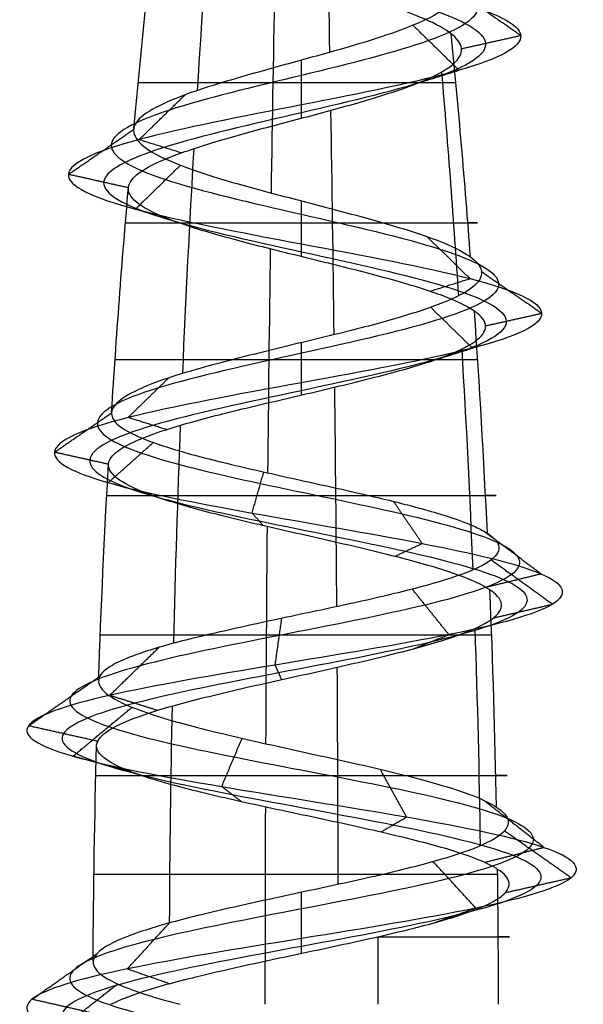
# Model space of a CAD drawing. Header units: millimetres. Extents: x -429 to 422, y -262 to 259.
# Tile 1054 of 1056: x 338 to 344, y 237 to 248. Entities that reach past the tile are written whole.
import ezdxf

# ---------------------------------------------------------------- set-up
doc = ezdxf.new("R2010")
doc.units = ezdxf.units.MM
doc.layers.add('Screw', color=7, linetype='Continuous', true_color=0xffffff)

msp = doc.modelspace()

# ---------------------------------------------------------------- linework, layer by layer
at = {"layer": 'Screw', "color": 7, "true_color": 0xffffff, "extrusion": (-0.984564, 2.56304e-13, -0.175023)}
for start, end in [(262.86319, 264.21696), (264.57026, 265.9361), (266.25486, 267.5883), (267.95542, 269.27354)]:
    msp.add_arc((-236.849, 1227.975, -546.376), 104.311, start, end, dxfattribs=at)
at = {"layer": 'Screw', "color": 7, "true_color": 0xffffff, "extrusion": (-0.772512, 2.56304e-13, 0.635)}
for start, end in [(263.10315, 264.44953), (264.80338, 266.17132), (266.48641, 267.81005), (268.19077, 269.50675)]:
    msp.add_arc((-236.849, 1248.733, 501.348), 104.311, start, end, dxfattribs=at)
at = {"layer": 'Screw', "color": 7, "true_color": 0xffffff, "extrusion": (0.018848, -7.79303e-15, -0.999822)}
msp.add_arc((236.849, 465.519, -1197.575), 104.311, 275.31878, 276.65673, dxfattribs=at)
at = {"layer": 'Screw', "color": 7, "true_color": 0xffffff, "extrusion": (0.984564, -2.56304e-13, 0.175023)}
for start, end in [(83.72372, 85.07324), (85.41427, 86.77492), (87.10163, 88.41883), (88.80357, 90)]:
    msp.add_arc((236.849, 1023.956, 546.376), 104.311, start, end, dxfattribs=at)
at = {"layer": 'Screw', "color": 7, "true_color": 0xffffff, "extrusion": (-0.326888, -7.24039e-14, 0.945063)}
msp.add_arc((-236.849, 613.779, 1026.631), 104.311, 94.53679, 95.89562, dxfattribs=at)
at = {"layer": 'Screw', "color": 7, "true_color": 0xffffff, "extrusion": (-0.506335, 2.56304e-13, -0.862337)}
for start, end in [(264.33726, 265.70006), (266.02345, 267.36559), (267.7204, 269.03965)]:
    msp.add_arc((-236.849, 417.798, -1211.034), 104.311, start, end, dxfattribs=at)
at = {"layer": 'Screw', "color": 7, "true_color": 0xffffff, "extrusion": (0, -1, 0)}
for centre, radius, start, end in [((340.873, 1204.214, -247.022), 1.804, 19.08, 181.08), ((340.873, 1204.214, -245.477), 1.943, 181.08, 19.08), ((340.873, 1204.214, -243.963), 2.058, 19.08, 181.08), ((340.873, 1204.214, -242.468), 2.15, 181.08, 19.08), ((340.873, 1204.214, -240.923), 2.221, 19.08, 181.08), ((340.873, 1204.214, -239.374), 2.27, 181.08, 19.08), ((340.873, 1204.214, -238.281), 2.291, 19.08, 181.08), ((340.873, 1204.214, -237.594), 2.298, 291.4094, 19.08)]:
    msp.add_arc(centre, radius, start, end, dxfattribs=at)
at = {"layer": 'Screw', "color": 7, "true_color": 0xffffff, "extrusion": (0.018848, -7.79368e-15, -0.999822)}
msp.add_arc((236.849, 465.519, -1197.575), 104.311, 273.59401, 274.96333, dxfattribs=at)
at = {"layer": 'Screw', "color": 7, "true_color": 0xffffff, "extrusion": (-0.326888, -7.23952e-14, 0.945063)}
msp.add_arc((-236.849, 613.779, 1026.631), 104.311, 92.85813, 94.20781, dxfattribs=at)
at = {"layer": 'Screw', "color": 7, "true_color": 0xffffff, "extrusion": (0.018848, -7.79292e-15, -0.999822)}
msp.add_arc((236.849, 465.519, -1197.575), 104.311, 271.96827, 273.2819, dxfattribs=at)
at = {"layer": 'Screw', "color": 7, "true_color": 0xffffff, "extrusion": (-0.326888, -7.23943e-14, 0.945063)}
msp.add_arc((-236.849, 613.779, 1026.631), 104.311, 91.19538, 92.51438, dxfattribs=at)
at = {"layer": 'Screw', "color": 7, "true_color": 0xffffff, "extrusion": (0.018848, -7.7933e-15, -0.999822)}
msp.add_arc((236.849, 465.519, -1197.575), 104.311, 270.26021, 271.57383, dxfattribs=at)
at = {"layer": 'Screw', "color": 7, "true_color": 0xffffff, "extrusion": (-0.326888, -7.23961e-14, 0.945063)}
msp.add_arc((-236.849, 613.779, 1026.631), 104.311, 90, 90.81872, dxfattribs=at)
at = {"layer": 'Screw', "color": 7, "true_color": 0xffffff, "extrusion": (-0.930504, 2.56304e-13, -0.366281)}
msp.add_arc((-236.849, 1097.68, -758.264), 104.311, 269.59028, 270, dxfattribs=at)
at = {"layer": 'Screw', "color": 7, "true_color": 0xffffff}
for points, knots in [([(339.373, 252.148, 1204.214), (339.357, 252.02, 1204.606), (339.472, 251.892, 1205.024), (340.017, 251.636, 1205.659), (340.43, 251.509, 1205.873), (341.315, 251.253, 1205.937), (341.783, 251.125, 1205.785), (342.489, 250.87, 1205.169), (342.723, 250.742, 1204.707), (342.787, 250.486, 1203.721), (342.615, 250.358, 1203.204), (341.928, 250.103, 1202.426), (341.416, 249.975, 1202.171), (340.33, 249.719, 1202.107), (339.762, 249.591, 1202.3), (338.914, 249.336, 1203.058), (338.629, 249.208, 1203.62), (338.584, 248.952, 1204.807), (338.826, 248.824, 1205.408), (339.661, 248.569, 1206.279), (340.259, 248.441, 1206.544), (341.486, 248.185, 1206.569), (342.107, 248.057, 1206.329), (343.006, 247.802, 1205.466), (343.279, 247.674, 1204.847), (343.305, 247.418, 1203.58), (343.057, 247.29, 1202.94), (342.165, 247.035, 1202.012), (341.526, 246.907, 1201.73), (340.219, 246.651, 1201.705), (339.559, 246.523, 1201.961), (338.602, 246.268, 1202.882), (338.309, 246.14, 1203.54), (338.29, 245.884, 1204.887), (338.564, 245.756, 1205.562), (339.515, 245.501, 1206.531), (340.189, 245.373, 1206.819), (341.556, 245.117, 1206.831), (342.241, 244.989, 1206.556), (343.224, 244.734, 1205.591), (343.516, 244.606, 1204.907), (343.529, 244.35, 1203.52), (343.249, 244.222, 1202.825), (342.27, 243.967, 1201.828), (341.576, 243.839, 1201.532), (340.169, 243.583, 1201.519), (339.464, 243.455, 1201.803), (338.453, 243.2, 1202.796), (338.156, 243.072, 1203.5), (338.138, 242.832, 1204.838), (338.347, 242.72, 1205.469), (339.132, 242.497, 1206.46), (339.702, 242.385, 1206.818), (340.953, 242.161, 1207.089), (341.629, 242.049, 1207.002), (342.782, 241.825, 1206.412), (343.254, 241.714, 1205.91), (343.777, 241.49, 1204.707), (343.824, 241.378, 1204.011), (343.46, 241.154, 1202.736), (343.051, 241.042, 1202.161), (341.948, 240.819, 1201.398), (341.259, 240.707, 1201.211), (339.906, 240.483, 1201.322), (339.248, 240.371, 1201.619), (338.262, 240.148, 1202.573), (337.938, 240.036, 1203.228), (337.78, 239.812, 1204.606), (337.965, 239.7, 1205.321), (338.737, 239.477, 1206.477), (339.327, 239.365, 1206.915), (340.657, 239.141, 1207.318), (341.391, 239.029, 1207.282), (342.675, 238.805, 1206.75), (343.22, 238.694, 1206.256), (343.875, 238.47, 1205.031), (343.983, 238.358, 1204.303), (343.712, 238.134, 1202.941), (343.334, 238.022, 1202.31), (342.26, 237.799, 1201.428), (341.567, 237.687, 1201.181), (340.178, 237.463, 1201.181), (339.486, 237.351, 1201.428), (338.411, 237.128, 1202.31), (338.033, 237.016, 1202.941), (337.762, 236.792, 1204.303), (337.87, 236.68, 1205.031), (338.525, 236.456, 1206.256), (339.07, 236.345, 1206.75), (340.354, 236.121, 1207.282), (341.088, 236.009, 1207.318), (342.418, 235.785, 1206.915), (343.009, 235.674, 1206.477), (343.781, 235.45, 1205.321), (343.959, 235.338, 1204.608), (343.823, 235.114, 1203.225), (343.509, 235.002, 1202.56), (342.526, 234.779, 1201.578), (341.861, 234.667, 1201.263), (340.478, 234.443, 1201.127), (339.765, 234.331, 1201.306), (338.61, 234.108, 1202.078), (338.172, 233.996, 1202.668), (337.768, 233.772, 1203.998), (337.804, 233.66, 1204.733), (338.336, 233.436, 1206.016), (338.83, 233.325, 1206.561), (340.056, 233.101, 1207.216), (340.783, 232.989, 1207.324), (342.146, 232.765, 1207.053), (342.776, 232.653, 1206.675), (343.658, 232.43, 1205.601), (343.906, 232.318, 1204.909), (343.906, 232.094, 1203.519), (343.658, 231.982, 1202.827), (342.776, 231.759, 1201.752), (342.146, 231.647, 1201.374), (340.783, 231.423, 1201.103), (340.056, 231.311, 1201.211), (338.83, 231.088, 1201.866), (338.336, 230.976, 1202.411), (337.804, 230.752, 1203.695), (337.768, 230.64, 1204.429), (338.172, 230.416, 1205.759), (338.61, 230.305, 1206.35), (339.765, 230.081, 1207.122), (340.478, 229.969, 1207.3), (341.861, 229.745, 1207.164), (342.526, 229.633, 1206.85), (343.509, 229.41, 1205.867), (343.823, 229.298, 1205.202), (343.959, 229.074, 1203.82), (343.781, 228.962, 1203.106), (343.009, 228.739, 1201.951), (342.418, 228.627, 1201.513), (341.088, 228.403, 1201.109), (340.354, 228.291, 1201.146), (339.07, 228.068, 1201.677), (338.525, 227.956, 1202.171), (337.87, 227.732, 1203.397), (337.762, 227.62, 1204.124), (338.033, 227.396, 1205.487), (338.411, 227.285, 1206.118), (339.486, 227.061, 1206.999), (340.178, 226.949, 1207.247), (341.567, 226.725, 1207.247), (342.26, 226.613, 1206.999), (343.334, 226.39, 1206.118), (343.712, 226.278, 1205.487), (343.983, 226.054, 1204.124), (343.875, 225.942, 1203.397), (343.22, 225.719, 1202.171), (342.675, 225.607, 1201.677), (341.391, 225.383, 1201.146), (340.657, 225.271, 1201.109), (339.327, 225.047, 1201.513), (338.737, 224.936, 1201.951), (337.965, 224.712, 1203.106), (337.786, 224.6, 1203.82), (337.922, 224.376, 1205.202), (338.237, 224.265, 1205.867), (339.219, 224.041, 1206.85), (339.884, 223.929, 1207.164), (341.267, 223.705, 1207.3), (341.98, 223.593, 1207.122), (343.135, 223.37, 1206.35), (343.573, 223.258, 1205.759), (343.977, 223.034, 1204.429), (343.941, 222.922, 1203.695), (343.409, 222.699, 1202.411), (342.915, 222.587, 1201.866), (341.69, 222.363, 1201.211), (340.962, 222.251, 1201.103), (339.599, 222.027, 1201.374), (338.969, 221.916, 1201.752), (338.087, 221.692, 1202.827), (337.839, 221.58, 1203.518), (337.839, 221.468, 1204.214)], [0.0909091, 0.0909091, 0.0909091, 0.0909091, 0.1022727, 0.1022727, 0.1136364, 0.1136364, 0.125, 0.125, 0.1363636, 0.1363636, 0.1477273, 0.1477273, 0.1590909, 0.1590909, 0.1704545, 0.1704545, 0.1818182, 0.1818182, 0.1931818, 0.1931818, 0.2045455, 0.2045455, 0.2159091, 0.2159091, 0.2272727, 0.2272727, 0.2386364, 0.2386364, 0.25, 0.25, 0.2613636, 0.2613636, 0.2727273, 0.2727273, 0.2840909, 0.2840909, 0.2954545, 0.2954545, 0.3068182, 0.3068182, 0.3181818, 0.3181818, 0.3295455, 0.3295455, 0.3409091, 0.3409091, 0.3522727, 0.3522727, 0.3636364, 0.3636364, 0.3735795, 0.3735795, 0.3835227, 0.3835227, 0.3934659, 0.3934659, 0.4034091, 0.4034091, 0.4133523, 0.4133523, 0.4232955, 0.4232955, 0.4332386, 0.4332386, 0.4431818, 0.4431818, 0.453125, 0.453125, 0.4630682, 0.4630682, 0.4730114, 0.4730114, 0.4829545, 0.4829545, 0.4928977, 0.4928977, 0.5028409, 0.5028409, 0.5127841, 0.5127841, 0.5227273, 0.5227273, 0.5326705, 0.5326705, 0.5426136, 0.5426136, 0.5525568, 0.5525568, 0.5625, 0.5625, 0.5724432, 0.5724432, 0.5823864, 0.5823864, 0.5923295, 0.5923295, 0.6022727, 0.6022727, 0.6122159, 0.6122159, 0.6221591, 0.6221591, 0.6321023, 0.6321023, 0.6420455, 0.6420455, 0.6519886, 0.6519886, 0.6619318, 0.6619318, 0.671875, 0.671875, 0.6818182, 0.6818182, 0.6917614, 0.6917614, 0.7017045, 0.7017045, 0.7116477, 0.7116477, 0.7215909, 0.7215909, 0.7315341, 0.7315341, 0.7414773, 0.7414773, 0.7514205, 0.7514205, 0.7613636, 0.7613636, 0.7713068, 0.7713068, 0.78125, 0.78125, 0.7911932, 0.7911932, 0.8011364, 0.8011364, 0.8110795, 0.8110795, 0.8210227, 0.8210227, 0.8309659, 0.8309659, 0.8409091, 0.8409091, 0.8508523, 0.8508523, 0.8607955, 0.8607955, 0.8707386, 0.8707386, 0.8806818, 0.8806818, 0.890625, 0.890625, 0.9005682, 0.9005682, 0.9105114, 0.9105114, 0.9204545, 0.9204545, 0.9303977, 0.9303977, 0.9403409, 0.9403409, 0.9502841, 0.9502841, 0.9602273, 0.9602273, 0.9701705, 0.9701705, 0.9801136, 0.9801136, 0.9900568, 0.9900568, 1, 1, 1, 1]), ([(341.368, 251.511, 1205.378), (341.523, 251.449, 1205.329), (341.672, 251.386, 1205.25), (342.067, 251.196, 1204.922), (342.25, 251.068, 1204.583), (342.314, 250.813, 1203.845), (342.193, 250.685, 1203.451), (341.681, 250.429, 1202.848), (341.292, 250.301, 1202.645), (340.453, 250.046, 1202.581), (340.009, 249.918, 1202.722), (339.336, 249.662, 1203.305), (339.102, 249.534, 1203.744), (339.058, 249.279, 1204.683), (339.248, 249.151, 1205.16), (339.908, 248.895, 1205.856), (340.383, 248.767, 1206.07), (341.362, 248.512, 1206.096), (341.859, 248.384, 1205.907), (342.584, 248.128, 1205.219), (342.806, 248, 1204.723), (342.831, 247.745, 1203.704), (342.634, 247.617, 1203.187), (341.917, 247.361, 1202.434), (341.402, 247.233, 1202.204), (340.343, 246.978, 1202.178), (339.806, 246.85, 1202.384), (339.025, 246.594, 1203.129), (338.783, 246.466, 1203.664), (338.764, 246.211, 1204.763), (338.987, 246.083, 1205.315), (339.762, 245.827, 1206.109), (340.313, 245.699, 1206.345), (341.432, 245.444, 1206.358), (341.994, 245.316, 1206.134), (342.802, 245.06, 1205.344), (343.042, 244.932, 1204.783), (343.055, 244.677, 1203.644), (342.827, 244.549, 1203.072), (342.023, 244.293, 1202.25), (341.452, 244.165, 1202.006), (340.293, 243.91, 1201.993), (339.711, 243.782, 1202.225), (338.875, 243.526, 1203.043), (338.629, 243.398, 1203.624), (338.611, 243.159, 1204.73), (338.782, 243.047, 1205.252), (339.429, 242.823, 1206.076), (339.901, 242.711, 1206.374), (340.939, 242.488, 1206.604), (341.501, 242.376, 1206.534), (342.463, 242.152, 1206.045), (342.858, 242.04, 1205.628), (343.298, 241.817, 1204.626), (343.339, 241.705, 1204.045), (343.039, 241.481, 1202.977), (342.697, 241.369, 1202.495), (341.775, 241.145, 1201.851), (341.197, 241.034, 1201.693), (340.061, 240.81, 1201.783), (339.506, 240.698, 1202.03), (338.673, 240.474, 1202.831), (338.399, 240.362, 1203.382), (338.262, 240.139, 1204.545), (338.419, 240.027, 1205.148), (339.07, 239.803, 1206.123), (339.568, 239.691, 1206.493), (340.691, 239.468, 1206.833), (341.31, 239.356, 1206.803), (342.394, 239.132, 1206.354), (342.854, 239.02, 1205.937), (343.406, 238.797, 1204.903), (343.497, 238.685, 1204.289), (343.269, 238.461, 1203.139), (342.95, 238.349, 1202.607), (342.043, 238.125, 1201.863), (341.459, 238.014, 1201.654), (340.286, 237.79, 1201.654), (339.702, 237.678, 1201.863), (338.796, 237.454, 1202.607), (338.477, 237.342, 1203.139), (338.248, 237.119, 1204.289), (338.339, 237.007, 1204.903), (338.892, 236.783, 1205.937), (339.351, 236.671, 1206.354), (340.435, 236.448, 1206.803), (341.055, 236.336, 1206.833), (342.177, 236.112, 1206.493), (342.675, 236, 1206.123), (343.327, 235.776, 1205.148), (343.477, 235.665, 1204.546), (343.362, 235.441, 1203.379), (343.097, 235.329, 1202.818), (342.268, 235.105, 1201.989), (341.707, 234.994, 1201.724), (340.54, 234.77, 1201.609), (339.938, 234.658, 1201.76), (338.963, 234.434, 1202.411), (338.593, 234.322, 1202.91), (338.253, 234.099, 1204.032), (338.283, 233.987, 1204.652), (338.732, 233.763, 1205.735), (339.149, 233.651, 1206.195), (340.183, 233.428, 1206.748), (340.797, 233.316, 1206.839), (341.947, 233.092, 1206.61), (342.479, 232.98, 1206.291), (343.223, 232.756, 1205.384), (343.432, 232.645, 1204.8), (343.432, 232.421, 1203.627), (343.223, 232.309, 1203.043), (342.479, 232.085, 1202.137), (341.947, 231.973, 1201.818), (340.797, 231.75, 1201.589), (340.183, 231.638, 1201.68), (339.149, 231.414, 1202.233), (338.732, 231.302, 1202.692), (338.283, 231.079, 1203.776), (338.253, 230.967, 1204.396), (338.593, 230.743, 1205.518), (338.963, 230.631, 1206.016), (339.938, 230.408, 1206.668), (340.54, 230.296, 1206.819), (341.707, 230.072, 1206.704), (342.268, 229.96, 1206.438), (343.097, 229.736, 1205.609), (343.362, 229.625, 1205.048), (343.477, 229.401, 1203.881), (343.327, 229.289, 1203.279), (342.675, 229.065, 1202.304), (342.177, 228.953, 1201.934), (341.055, 228.73, 1201.594), (340.435, 228.618, 1201.625), (339.351, 228.394, 1202.073), (338.892, 228.282, 1202.49), (338.339, 228.059, 1203.524), (338.248, 227.947, 1204.138), (338.477, 227.723, 1205.288), (338.796, 227.611, 1205.82), (339.702, 227.388, 1206.564), (340.286, 227.276, 1206.773), (341.459, 227.052, 1206.773), (342.043, 226.94, 1206.564), (342.95, 226.716, 1205.82), (343.269, 226.605, 1205.288), (343.497, 226.381, 1204.138), (343.406, 226.269, 1203.524), (342.854, 226.045, 1202.49), (342.394, 225.933, 1202.073), (341.31, 225.71, 1201.625), (340.691, 225.598, 1201.594), (339.568, 225.374, 1201.934), (339.07, 225.262, 1202.304), (338.419, 225.039, 1203.279), (338.268, 224.927, 1203.881), (338.383, 224.703, 1205.048), (338.648, 224.591, 1205.609), (339.477, 224.368, 1206.438), (340.038, 224.256, 1206.704), (341.205, 224.032, 1206.819), (341.807, 223.92, 1206.668), (342.782, 223.696, 1206.016), (343.152, 223.585, 1205.518), (343.492, 223.361, 1204.396), (343.462, 223.249, 1203.776), (343.013, 223.025, 1202.692), (342.596, 222.913, 1202.233), (341.562, 222.69, 1201.68), (340.948, 222.578, 1201.589), (339.798, 222.354, 1201.818), (339.266, 222.242, 1202.137), (338.522, 222.019, 1203.043), (338.313, 221.907, 1203.626), (338.313, 221.795, 1204.214)], [9.962929, 9.962929, 9.962929, 9.962929, 10.425509, 10.425509, 11.373282, 11.373282, 12.321056, 12.321056, 13.268829, 13.268829, 14.216603, 14.216603, 15.164377, 15.164377, 16.11215, 16.11215, 17.059924, 17.059924, 18.007697, 18.007697, 18.955471, 18.955471, 19.903244, 19.903244, 20.851018, 20.851018, 21.798791, 21.798791, 22.746565, 22.746565, 23.694338, 23.694338, 24.642112, 24.642112, 25.589885, 25.589885, 26.537659, 26.537659, 27.485432, 27.485432, 28.433206, 28.433206, 29.38098, 29.38098, 30.328753, 30.328753, 31.158055, 31.158055, 31.987357, 31.987357, 32.816659, 32.816659, 33.64596, 33.64596, 34.475262, 34.475262, 35.304564, 35.304564, 36.133866, 36.133866, 36.963168, 36.963168, 37.79247, 37.79247, 38.621772, 38.621772, 39.451073, 39.451073, 40.280375, 40.280375, 41.109677, 41.109677, 41.938979, 41.938979, 42.768281, 42.768281, 43.597583, 43.597583, 44.426884, 44.426884, 45.256186, 45.256186, 46.085488, 46.085488, 46.91479, 46.91479, 47.744092, 47.744092, 48.573394, 48.573394, 49.402695, 49.402695, 50.231997, 50.231997, 51.061299, 51.061299, 51.890601, 51.890601, 52.719903, 52.719903, 53.549205, 53.549205, 54.378507, 54.378507, 55.207808, 55.207808, 56.03711, 56.03711, 56.866412, 56.866412, 57.695714, 57.695714, 58.525016, 58.525016, 59.354318, 59.354318, 60.183619, 60.183619, 61.012921, 61.012921, 61.842223, 61.842223, 62.671525, 62.671525, 63.500827, 63.500827, 64.330129, 64.330129, 65.15943, 65.15943, 65.988732, 65.988732, 66.818034, 66.818034, 67.647336, 67.647336, 68.476638, 68.476638, 69.30594, 69.30594, 70.135242, 70.135242, 70.964543, 70.964543, 71.793845, 71.793845, 72.623147, 72.623147, 73.452449, 73.452449, 74.281751, 74.281751, 75.111053, 75.111053, 75.940354, 75.940354, 76.769656, 76.769656, 77.598958, 77.598958, 78.42826, 78.42826, 79.257562, 79.257562, 80.086864, 80.086864, 80.916165, 80.916165, 81.745467, 81.745467, 82.574769, 82.574769, 83.404071, 83.404071, 83.404071, 83.404071]), ([(340.742, 251.344, 1205.496), (340.785, 251.327, 1205.505), (340.829, 251.311, 1205.511), (341.213, 251.166, 1205.547), (341.579, 251.038, 1205.438), (342.142, 250.783, 1204.966), (342.334, 250.655, 1204.605), (342.398, 250.399, 1203.823), (342.268, 250.271, 1203.407), (341.725, 250.016, 1202.773), (341.314, 249.888, 1202.561), (340.431, 249.632, 1202.497), (339.966, 249.504, 1202.647), (339.261, 249.249, 1203.262), (339.018, 249.121, 1203.722), (338.973, 248.865, 1204.705), (339.173, 248.738, 1205.204), (339.864, 248.482, 1205.931), (340.361, 248.354, 1206.154), (341.384, 248.098, 1206.18), (341.903, 247.971, 1205.982), (342.659, 247.715, 1205.262), (342.89, 247.587, 1204.745), (342.916, 247.331, 1203.682), (342.709, 247.204, 1203.143), (341.961, 246.948, 1202.359), (341.424, 246.82, 1202.12), (340.321, 246.564, 1202.094), (339.762, 246.437, 1202.309), (338.95, 246.181, 1203.085), (338.699, 246.053, 1203.642), (338.679, 245.797, 1204.785), (338.912, 245.67, 1205.359), (339.718, 245.414, 1206.184), (340.291, 245.286, 1206.429), (341.454, 245.03, 1206.442), (342.038, 244.903, 1206.209), (342.877, 244.647, 1205.388), (343.127, 244.519, 1204.805), (343.139, 244.263, 1203.622), (342.902, 244.136, 1203.028), (342.067, 243.88, 1202.175), (341.474, 243.752, 1201.921), (340.271, 243.496, 1201.909), (339.667, 243.369, 1202.15), (338.8, 243.113, 1202.999), (338.545, 242.985, 1203.602), (338.527, 242.745, 1204.749), (338.704, 242.634, 1205.291), (339.376, 242.41, 1206.144), (339.866, 242.298, 1206.453), (340.942, 242.074, 1206.69), (341.524, 241.962, 1206.617), (342.519, 241.739, 1206.11), (342.929, 241.627, 1205.678), (343.383, 241.403, 1204.641), (343.425, 241.291, 1204.039), (343.114, 241.068, 1202.934), (342.76, 240.956, 1202.436), (341.806, 240.732, 1201.771), (341.208, 240.62, 1201.608), (340.033, 240.396, 1201.701), (339.46, 240.285, 1201.957), (338.6, 240.061, 1202.786), (338.317, 239.949, 1203.355), (338.176, 239.725, 1204.556), (338.338, 239.614, 1205.179), (339.011, 239.39, 1206.186), (339.526, 239.278, 1206.568), (340.685, 239.054, 1206.919), (341.325, 238.942, 1206.888), (342.444, 238.719, 1206.424), (342.919, 238.607, 1205.994), (343.49, 238.383, 1204.926), (343.584, 238.271, 1204.292), (343.347, 238.048, 1203.104), (343.018, 237.936, 1202.554), (342.082, 237.712, 1201.786), (341.478, 237.6, 1201.57), (340.267, 237.376, 1201.57), (339.664, 237.265, 1201.786), (338.727, 237.041, 1202.554), (338.398, 236.929, 1203.104), (338.161, 236.705, 1204.292), (338.256, 236.593, 1204.926), (338.826, 236.37, 1205.994), (339.301, 236.258, 1206.424), (340.42, 236.034, 1206.888), (341.061, 235.922, 1206.919), (342.22, 235.699, 1206.568), (342.734, 235.587, 1206.186), (343.407, 235.363, 1205.179), (343.563, 235.251, 1204.557), (343.444, 235.028, 1203.352), (343.17, 234.916, 1202.773), (342.314, 234.692, 1201.916), (341.734, 234.58, 1201.642), (340.529, 234.356, 1201.523), (339.907, 234.245, 1201.679), (338.9, 234.021, 1202.352), (338.518, 233.909, 1202.867), (338.167, 233.685, 1204.026), (338.198, 233.573, 1204.666), (338.662, 233.35, 1205.785), (339.092, 233.238, 1206.26), (340.16, 233.014, 1206.831), (340.794, 232.902, 1206.925), (341.982, 232.679, 1206.689), (342.532, 232.567, 1206.359), (343.3, 232.343, 1205.423), (343.516, 232.231, 1204.819), (343.516, 232.008, 1203.608), (343.3, 231.896, 1203.005), (342.532, 231.672, 1202.068), (341.982, 231.56, 1201.739), (340.794, 231.336, 1201.503), (340.16, 231.225, 1201.597), (339.092, 231.001, 1202.168), (338.662, 230.889, 1202.642), (338.198, 230.665, 1203.762), (338.167, 230.553, 1204.402), (338.518, 230.33, 1205.561), (338.9, 230.218, 1206.075), (339.907, 229.994, 1206.748), (340.529, 229.882, 1206.904), (341.734, 229.659, 1206.785), (342.314, 229.547, 1206.511), (343.17, 229.323, 1205.655), (343.444, 229.211, 1205.076), (343.563, 228.988, 1203.87), (343.407, 228.876, 1203.248), (342.734, 228.652, 1202.241), (342.22, 228.54, 1201.86), (341.061, 228.316, 1201.508), (340.42, 228.205, 1201.539), (339.301, 227.981, 1202.003), (338.826, 227.869, 1202.433), (338.256, 227.645, 1203.502), (338.161, 227.533, 1204.136), (338.398, 227.31, 1205.323), (338.727, 227.198, 1205.873), (339.664, 226.974, 1206.642), (340.267, 226.862, 1206.858), (341.478, 226.639, 1206.858), (342.082, 226.527, 1206.642), (343.018, 226.303, 1205.873), (343.347, 226.191, 1205.323), (343.584, 225.967, 1204.136), (343.49, 225.856, 1203.502), (342.919, 225.632, 1202.433), (342.444, 225.52, 1202.003), (341.325, 225.296, 1201.539), (340.685, 225.185, 1201.508), (339.526, 224.961, 1201.86), (339.011, 224.849, 1202.241), (338.338, 224.625, 1203.248), (338.182, 224.513, 1203.87), (338.301, 224.29, 1205.076), (338.575, 224.178, 1205.655), (339.431, 223.954, 1206.511), (340.011, 223.842, 1206.785), (341.216, 223.619, 1206.904), (341.838, 223.507, 1206.748), (342.845, 223.283, 1206.075), (343.227, 223.171, 1205.561), (343.578, 222.947, 1204.402), (343.547, 222.836, 1203.762), (343.083, 222.612, 1202.642), (342.653, 222.5, 1202.168), (341.585, 222.276, 1201.597), (340.951, 222.164, 1201.503), (339.763, 221.941, 1201.739), (339.213, 221.829, 1202.068), (338.445, 221.605, 1203.005), (338.229, 221.494, 1203.607), (338.229, 221.382, 1204.214)], [2.782471, 2.782471, 2.782471, 2.782471, 2.974275, 2.974275, 4.461413, 4.461413, 5.948551, 5.948551, 7.435688, 7.435688, 8.922826, 8.922826, 10.409964, 10.409964, 11.897102, 11.897102, 13.384239, 13.384239, 14.871377, 14.871377, 16.358515, 16.358515, 17.845652, 17.845652, 19.33279, 19.33279, 20.819928, 20.819928, 22.307065, 22.307065, 23.794203, 23.794203, 25.281341, 25.281341, 26.768478, 26.768478, 28.255616, 28.255616, 29.742754, 29.742754, 31.229892, 31.229892, 32.717029, 32.717029, 34.204167, 34.204167, 35.691305, 35.691305, 36.99255, 36.99255, 38.293796, 38.293796, 39.595041, 39.595041, 40.896287, 40.896287, 42.197532, 42.197532, 43.498777, 43.498777, 44.800023, 44.800023, 46.101268, 46.101268, 47.402514, 47.402514, 48.703759, 48.703759, 50.005005, 50.005005, 51.30625, 51.30625, 52.607496, 52.607496, 53.908741, 53.908741, 55.209987, 55.209987, 56.511232, 56.511232, 57.812478, 57.812478, 59.113723, 59.113723, 60.414969, 60.414969, 61.716214, 61.716214, 63.01746, 63.01746, 64.318705, 64.318705, 65.619951, 65.619951, 66.921196, 66.921196, 68.222442, 68.222442, 69.523687, 69.523687, 70.824933, 70.824933, 72.126178, 72.126178, 73.427423, 73.427423, 74.728669, 74.728669, 76.029914, 76.029914, 77.33116, 77.33116, 78.632405, 78.632405, 79.933651, 79.933651, 81.234896, 81.234896, 82.536142, 82.536142, 83.837387, 83.837387, 85.138633, 85.138633, 86.439878, 86.439878, 87.741124, 87.741124, 89.042369, 89.042369, 90.343615, 90.343615, 91.64486, 91.64486, 92.946106, 92.946106, 94.247351, 94.247351, 95.548597, 95.548597, 96.849842, 96.849842, 98.151088, 98.151088, 99.452333, 99.452333, 100.753579, 100.753579, 102.054824, 102.054824, 103.35607, 103.35607, 104.657315, 104.657315, 105.95856, 105.95856, 107.259806, 107.259806, 108.561051, 108.561051, 109.862297, 109.862297, 111.163542, 111.163542, 112.464788, 112.464788, 113.766033, 113.766033, 115.067279, 115.067279, 116.368524, 116.368524, 117.66977, 117.66977, 118.971015, 118.971015, 118.971015, 118.971015]), ([(342.526, 247.563, 1204.786), (342.458, 247.617, 1204.964), (342.359, 247.671, 1205.134), (342.108, 247.781, 1205.436), (341.949, 247.839, 1205.571), (341.601, 247.954, 1205.772), (341.408, 248.012, 1205.842), (341.015, 248.126, 1205.909), (340.811, 248.184, 1205.908), (340.424, 248.298, 1205.835), (340.235, 248.357, 1205.763), (339.901, 248.471, 1205.563), (339.75, 248.529, 1205.431), (339.509, 248.643, 1205.13), (339.414, 248.701, 1204.956), (339.294, 248.815, 1204.594), (339.267, 248.874, 1204.4), (339.274, 248.935, 1204.202), (339.275, 248.938, 1204.193), (339.275, 248.941, 1204.184)], [0.76962346, 0.76962346, 0.76962346, 0.76962346, 0.77928099, 0.77928099, 0.7895125, 0.7895125, 0.79964683, 0.79964683, 0.80969778, 0.80969778, 0.81964254, 0.81964254, 0.82950608, 0.82950608, 0.83926127, 0.83926127, 0.84891991, 0.84891991, 0.84938904, 0.84938904, 0.84938904, 0.84938904]), ([(342.461, 248.206, 1204.763), (342.529, 248.151, 1204.586), (342.566, 248.096, 1204.395), (342.577, 247.984, 1204.009), (342.547, 247.926, 1203.809), (342.422, 247.813, 1203.434), (342.325, 247.756, 1203.254), (342.077, 247.644, 1202.941), (341.923, 247.587, 1202.804), (341.581, 247.473, 1202.591), (341.387, 247.417, 1202.514), (340.989, 247.305, 1202.43), (340.779, 247.248, 1202.423), (340.373, 247.135, 1202.48), (340.17, 247.078, 1202.545), (339.804, 246.967, 1202.739), (339.635, 246.911, 1202.87), (339.354, 246.799, 1203.179), (339.239, 246.742, 1203.362), (339.078, 246.631, 1203.751), (339.031, 246.575, 1203.964), (339.021, 246.519, 1204.176), (339.021, 246.519, 1204.177), (339.021, 246.518, 1204.179)], [0.28553465, 0.28553465, 0.28553465, 0.28553465, 0.29401019, 0.29401019, 0.30280503, 0.30280503, 0.31169175, 0.31169175, 0.32063394, 0.32063394, 0.32968449, 0.32968449, 0.33877723, 0.33877723, 0.34797806, 0.34797806, 0.35722453, 0.35722453, 0.36656009, 0.36656009, 0.3759536, 0.3759536, 0.37601776, 0.37601776, 0.37601776, 0.37601776]), ([(338.963, 245.874, 1204.178), (338.97, 245.918, 1204.006), (339.001, 245.962, 1203.835), (339.12, 246.063, 1203.464), (339.226, 246.121, 1203.264), (339.496, 246.234, 1202.918), (339.663, 246.292, 1202.768), (340.032, 246.406, 1202.538), (340.239, 246.464, 1202.455), (340.661, 246.577, 1202.367), (340.882, 246.635, 1202.36), (341.306, 246.749, 1202.423), (341.514, 246.807, 1202.492), (341.887, 246.921, 1202.695), (342.057, 246.979, 1202.831), (342.334, 247.093, 1203.148), (342.446, 247.151, 1203.332), (342.595, 247.265, 1203.722), (342.636, 247.323, 1203.932), (342.642, 247.437, 1204.346), (342.608, 247.495, 1204.555), (342.535, 247.556, 1204.761), (342.53, 247.56, 1204.773), (342.526, 247.563, 1204.786)], [0.6636834, 0.6636834, 0.6636834, 0.6636834, 0.6722664, 0.6722664, 0.6833241, 0.6833241, 0.6943188, 0.6943188, 0.705226, 0.705226, 0.7160626, 0.7160626, 0.7268053, 0.7268053, 0.7374784, 0.7374784, 0.7480543, 0.7480543, 0.7585549, 0.7585549, 0.7689612, 0.7689612, 0.7696235, 0.7696235, 0.7696235, 0.7696235]), ([(339.021, 246.518, 1204.179), (339.012, 246.462, 1204.39), (339.04, 246.403, 1204.606), (339.165, 246.287, 1205.014), (339.267, 246.228, 1205.212), (339.527, 246.114, 1205.557), (339.691, 246.055, 1205.709), (340.055, 245.939, 1205.947), (340.263, 245.88, 1206.036), (340.691, 245.766, 1206.137), (340.917, 245.709, 1206.15), (341.356, 245.593, 1206.099), (341.575, 245.534, 1206.034), (341.974, 245.42, 1205.836), (342.16, 245.363, 1205.699), (342.47, 245.248, 1205.376), (342.599, 245.189, 1205.183), (342.707, 245.121, 1204.939), (342.723, 245.111, 1204.899), (342.738, 245.1, 1204.859)], [0.37601776, 0.37601776, 0.37601776, 0.37601776, 0.38543757, 0.38543757, 0.39504219, 0.39504219, 0.40468718, 0.40468718, 0.41442791, 0.41442791, 0.42420446, 0.42420446, 0.43407463, 0.43407463, 0.44398923, 0.44398923, 0.45397605, 0.45397605, 0.45586348, 0.45586348, 0.45586348, 0.45586348]), ([(342.781, 244.503, 1204.874), (342.711, 244.551, 1205.065), (342.612, 244.601, 1205.246), (342.348, 244.705, 1205.591), (342.172, 244.762, 1205.752), (341.782, 244.875, 1206), (341.564, 244.932, 1206.091), (341.115, 245.044, 1206.191), (340.88, 245.101, 1206.201), (340.427, 245.214, 1206.141), (340.204, 245.271, 1206.071), (339.802, 245.383, 1205.861), (339.617, 245.44, 1205.719), (339.314, 245.552, 1205.386), (339.19, 245.609, 1205.191), (339.02, 245.722, 1204.777), (338.972, 245.778, 1204.552), (338.961, 245.848, 1204.279), (338.961, 245.861, 1204.228), (338.963, 245.874, 1204.178)], [0.57110199, 0.57110199, 0.57110199, 0.57110199, 0.58124329, 0.58124329, 0.59286312, 0.59286312, 0.60441155, 0.60441155, 0.61590155, 0.61590155, 0.62731251, 0.62731251, 0.63866532, 0.63866532, 0.64993644, 0.64993644, 0.66114187, 0.66114187, 0.66368337, 0.66368337, 0.66368337, 0.66368337]), ([(342.738, 245.1, 1204.859), (342.802, 245.053, 1204.685), (342.842, 245.007, 1204.501), (342.871, 244.904, 1204.09), (342.848, 244.845, 1203.857), (342.724, 244.731, 1203.417), (342.622, 244.673, 1203.203), (342.354, 244.561, 1202.828), (342.186, 244.503, 1202.662), (341.805, 244.388, 1202.398), (341.588, 244.33, 1202.297), (341.137, 244.218, 1202.177), (340.898, 244.161, 1202.156), (340.431, 244.047, 1202.196), (340.198, 243.989, 1202.257), (339.769, 243.876, 1202.454), (339.569, 243.82, 1202.592), (339.23, 243.707, 1202.923), (339.088, 243.648, 1203.121), (338.88, 243.534, 1203.55), (338.813, 243.478, 1203.786), (338.782, 243.411, 1204.074), (338.779, 243.399, 1204.124), (338.777, 243.388, 1204.174)], [0.4558635, 0.4558635, 0.4558635, 0.4558635, 0.4640275, 0.4640275, 0.4741243, 0.4741243, 0.4843047, 0.4843047, 0.4945144, 0.4945144, 0.5048098, 0.5048098, 0.5151351, 0.5151351, 0.5255332, 0.5255332, 0.5359747, 0.5359747, 0.5464652, 0.5464652, 0.5570264, 0.5570264, 0.5592284, 0.5592284, 0.5592284, 0.5592284]), ([(338.743, 242.82, 1204.174), (338.75, 242.866, 1203.976), (338.784, 242.912, 1203.778), (338.919, 243.013, 1203.358), (339.036, 243.07, 1203.136), (339.334, 243.182, 1202.751), (339.519, 243.239, 1202.583), (339.929, 243.352, 1202.324), (340.159, 243.408, 1202.23), (340.63, 243.52, 1202.126), (340.878, 243.577, 1202.116), (341.354, 243.69, 1202.18), (341.588, 243.747, 1202.254), (342.012, 243.859, 1202.475), (342.207, 243.916, 1202.624), (342.528, 244.028, 1202.975), (342.659, 244.086, 1203.18), (342.839, 244.198, 1203.617), (342.892, 244.254, 1203.854), (342.913, 244.367, 1204.324), (342.882, 244.424, 1204.563), (342.802, 244.488, 1204.816), (342.792, 244.495, 1204.845), (342.781, 244.503, 1204.874)], [0.4519139, 0.4519139, 0.4519139, 0.4519139, 0.4617504, 0.4617504, 0.4739562, 0.4739562, 0.4861023, 0.4861023, 0.4981926, 0.4981926, 0.5102355, 0.5102355, 0.5222136, 0.5222136, 0.5341447, 0.5341447, 0.5460072, 0.5460072, 0.5578177, 0.5578177, 0.5695614, 0.5695614, 0.571102, 0.571102, 0.571102, 0.571102]), ([(338.777, 243.388, 1204.174), (338.771, 243.344, 1204.365), (338.791, 243.3, 1204.557), (338.893, 243.202, 1204.976), (338.993, 243.148, 1205.203), (339.259, 243.041, 1205.605), (339.429, 242.985, 1205.786), (339.817, 242.877, 1206.076), (340.04, 242.822, 1206.189), (340.505, 242.715, 1206.332), (340.754, 242.66, 1206.363), (341.242, 242.552, 1206.341), (341.488, 242.497, 1206.286), (341.942, 242.39, 1206.099), (342.155, 242.335, 1205.965), (342.521, 242.227, 1205.635), (342.677, 242.173, 1205.435), (342.845, 242.097, 1205.123), (342.888, 242.073, 1205.025), (342.925, 242.05, 1204.923)], [0.55922837, 0.55922837, 0.55922837, 0.55922837, 0.56759811, 0.56759811, 0.57820819, 0.57820819, 0.58884377, 0.58884377, 0.59954331, 0.59954331, 0.61026957, 0.61026957, 0.62105234, 0.62105234, 0.63186028, 0.63186028, 0.64272181, 0.64272181, 0.64741828, 0.64741828, 0.64741828, 0.64741828]), ([(342.952, 241.425, 1204.933), (342.871, 241.479, 1205.16), (342.751, 241.534, 1205.376), (342.444, 241.645, 1205.761), (342.25, 241.703, 1205.932), (341.821, 241.816, 1206.195), (341.581, 241.874, 1206.29), (341.091, 241.988, 1206.391), (340.833, 242.045, 1206.399), (340.339, 242.159, 1206.328), (340.096, 242.216, 1206.247), (339.657, 242.33, 1206.013), (339.456, 242.388, 1205.855), (339.125, 242.501, 1205.487), (338.99, 242.559, 1205.271), (338.805, 242.673, 1204.814), (338.752, 242.73, 1204.566), (338.742, 242.798, 1204.271), (338.742, 242.809, 1204.222), (338.743, 242.82, 1204.174)], [0.3503328, 0.3503328, 0.3503328, 0.3503328, 0.3623459, 0.3623459, 0.3749239, 0.3749239, 0.3874613, 0.3874613, 0.3999564, 0.3999564, 0.4124078, 0.4124078, 0.4248142, 0.4248142, 0.4371739, 0.4371739, 0.4494864, 0.4494864, 0.4519139, 0.4519139, 0.4519139, 0.4519139]), ([(342.925, 242.05, 1204.923), (342.972, 242.019, 1204.79), (343.007, 241.988, 1204.652), (343.065, 241.904, 1204.267), (343.058, 241.85, 1204.011), (342.962, 241.743, 1203.523), (342.869, 241.688, 1203.284), (342.613, 241.581, 1202.855), (342.445, 241.527, 1202.66), (342.057, 241.421, 1202.342), (341.833, 241.366, 1202.215), (341.359, 241.259, 1202.046), (341.104, 241.205, 1202.001), (340.599, 241.099, 1202.002), (340.344, 241.044, 1202.046), (339.868, 240.937, 1202.217), (339.641, 240.884, 1202.346), (339.249, 240.778, 1202.668), (339.079, 240.723, 1202.866), (338.818, 240.617, 1203.302), (338.724, 240.563, 1203.547), (338.651, 240.485, 1203.92), (338.637, 240.458, 1204.046), (338.634, 240.432, 1204.172)], [0.6474183, 0.6474183, 0.6474183, 0.6474183, 0.6536067, 0.6536067, 0.6645423, 0.6645423, 0.6754994, 0.6754994, 0.6865043, 0.6865043, 0.697529, 0.697529, 0.7085986, 0.7085986, 0.7196861, 0.7196861, 0.7308157, 0.7308157, 0.7419615, 0.7419615, 0.7531465, 0.7531465, 0.7586437, 0.7586437, 0.7586437, 0.7586437]), ([(338.611, 239.714, 1204.171), (338.618, 239.767, 1203.928), (338.664, 239.821, 1203.683), (338.835, 239.932, 1203.212), (338.968, 239.989, 1202.981), (339.299, 240.103, 1202.584), (339.502, 240.16, 1202.413), (339.947, 240.274, 1202.153), (340.195, 240.332, 1202.06), (340.701, 240.445, 1201.967), (340.966, 240.503, 1201.964), (341.472, 240.617, 1202.048), (341.721, 240.675, 1202.135), (342.168, 240.788, 1202.385), (342.372, 240.846, 1202.551), (342.706, 240.96, 1202.937), (342.841, 241.017, 1203.162), (343.024, 241.131, 1203.637), (343.075, 241.189, 1203.893), (343.085, 241.303, 1204.401), (343.045, 241.36, 1204.659), (342.96, 241.42, 1204.91), (342.956, 241.422, 1204.922), (342.952, 241.425, 1204.933)], [0.2225325, 0.2225325, 0.2225325, 0.2225325, 0.2346461, 0.2346461, 0.2475474, 0.2475474, 0.2604273, 0.2604273, 0.2732792, 0.2732792, 0.2861022, 0.2861022, 0.2988944, 0.2988944, 0.3116548, 0.3116548, 0.3243813, 0.3243813, 0.3370732, 0.3370732, 0.3497283, 0.3497283, 0.3503328, 0.3503328, 0.3503328, 0.3503328]), ([(338.634, 240.432, 1204.172), (338.63, 240.403, 1204.302), (338.638, 240.375, 1204.433), (338.695, 240.289, 1204.814), (338.778, 240.231, 1205.064), (339.02, 240.117, 1205.516), (339.183, 240.059, 1205.724), (339.565, 239.944, 1206.069), (339.79, 239.887, 1206.211), (340.268, 239.774, 1206.407), (340.527, 239.715, 1206.464), (341.044, 239.601, 1206.487), (341.308, 239.544, 1206.453), (341.803, 239.431, 1206.299), (342.041, 239.373, 1206.178), (342.455, 239.259, 1205.866), (342.638, 239.202, 1205.671), (342.882, 239.106, 1205.3), (342.964, 239.065, 1205.132), (343.026, 239.025, 1204.958)], [0.75864371, 0.75864371, 0.75864371, 0.75864371, 0.76434532, 0.76434532, 0.77561258, 0.77561258, 0.78693766, 0.78693766, 0.7982928, 0.7982928, 0.80965906, 0.80965906, 0.82105747, 0.82105747, 0.83246543, 0.83246543, 0.84390229, 0.84390229, 0.85197529, 0.85197529, 0.85197529, 0.85197529]), ([(343.037, 238.339, 1204.962), (343.026, 238.347, 1204.995), (343.014, 238.354, 1205.027), (342.903, 238.417, 1205.302), (342.762, 238.473, 1205.532), (342.414, 238.585, 1205.923), (342.203, 238.641, 1206.091), (341.744, 238.752, 1206.341), (341.489, 238.809, 1206.427), (340.973, 238.921, 1206.507), (340.704, 238.977, 1206.502), (340.192, 239.088, 1206.402), (339.941, 239.145, 1206.306), (339.494, 239.256, 1206.04), (339.291, 239.312, 1205.865), (338.961, 239.423, 1205.463), (338.829, 239.48, 1205.23), (338.655, 239.591, 1204.741), (338.61, 239.647, 1204.478), (338.611, 239.707, 1204.203), (338.611, 239.71, 1204.187), (338.611, 239.714, 1204.171)], [0.1160808, 0.1160808, 0.1160808, 0.1160808, 0.1177946, 0.1177946, 0.1308434, 0.1308434, 0.1438796, 0.1438796, 0.156901, 0.156901, 0.1699069, 0.1699069, 0.1828952, 0.1828952, 0.1958651, 0.1958651, 0.2088148, 0.2088148, 0.2217415, 0.2217415, 0.2225325, 0.2225325, 0.2225325, 0.2225325]), ([(343.026, 239.025, 1204.958), (343.051, 239.008, 1204.886), (343.073, 238.991, 1204.812), (343.152, 238.918, 1204.484), (343.169, 238.861, 1204.216), (343.112, 238.748, 1203.697), (343.038, 238.69, 1203.44), (342.809, 238.577, 1202.97), (342.652, 238.52, 1202.752), (342.277, 238.408, 1202.387), (342.055, 238.35, 1202.235), (341.579, 238.237, 1202.018), (341.318, 238.181, 1201.95), (340.795, 238.069, 1201.906), (340.527, 238.011, 1201.93), (340.02, 237.898, 1202.066), (339.775, 237.842, 1202.18), (339.344, 237.73, 1202.479), (339.152, 237.672, 1202.669), (338.847, 237.56, 1203.096), (338.73, 237.503, 1203.34), (338.606, 237.407, 1203.78), (338.577, 237.364, 1203.976), (338.573, 237.323, 1204.17)], [0.8519753, 0.8519753, 0.8519753, 0.8519753, 0.8553467, 0.8553467, 0.8668169, 0.8668169, 0.8782926, 0.8782926, 0.8897909, 0.8897909, 0.9012928, 0.9012928, 0.912814, 0.912814, 0.924337, 0.924337, 0.9358761, 0.9358761, 0.947415, 0.947415, 0.958967, 0.958967, 0.9674903, 0.9674903, 0.9674903, 0.9674903]), ([(338.769, 236.849, 1203.282), (338.875, 236.905, 1203.041), (339.026, 236.961, 1202.816), (339.389, 237.073, 1202.436), (339.607, 237.129, 1202.275), (340.077, 237.241, 1202.039), (340.336, 237.298, 1201.962), (340.859, 237.409, 1201.899), (341.129, 237.466, 1201.914), (341.641, 237.577, 1202.032), (341.89, 237.634, 1202.137), (342.333, 237.745, 1202.421), (342.532, 237.802, 1202.604), (342.851, 237.913, 1203.021), (342.977, 237.97, 1203.26), (343.136, 238.081, 1203.76), (343.173, 238.138, 1204.028), (343.155, 238.242, 1204.517), (343.112, 238.291, 1204.747), (343.037, 238.339, 1204.962)], [0, 0, 0, 0, 0.0131018, 0.0131018, 0.0262038, 0.0262038, 0.0393054, 0.0393054, 0.0524026, 0.0524026, 0.0654962, 0.0654962, 0.0785829, 0.0785829, 0.0916631, 0.0916631, 0.1047336, 0.1047336, 0.1160808, 0.1160808, 0.1160808, 0.1160808]), ([(338.573, 237.323, 1204.17), (338.572, 237.308, 1204.24), (338.574, 237.293, 1204.309), (338.597, 237.222, 1204.64), (338.662, 237.166, 1204.903), (338.874, 237.055, 1205.384), (339.024, 236.997, 1205.609), (339.305, 236.91, 1205.904), (339.415, 236.879, 1206), (339.533, 236.849, 1206.085)], [0.96749033, 0.96749033, 0.96749033, 0.96749033, 0.97051672, 0.97051672, 0.9820765, 0.9820765, 0.99363206, 0.99363206, 1, 1, 1, 1])]:
    msp.add_open_spline(points, degree=3, knots=knots, dxfattribs=at)
for points in [[(343.292, 247.546, 1204.214), (342.932, 247.795, 1204.214), (342.571, 248.043, 1204.214)], [(342.611, 247.162, 1202.476), (342.357, 247.41, 1202.73), (342.103, 247.658, 1202.984)], [(342.639, 247.4, 1204.214), (342.965, 247.473, 1204.214), (343.292, 247.546, 1204.214)], [(340.873, 246.779, 1201.717), (340.873, 247.026, 1202.076), (340.873, 247.274, 1202.435)], [(342.148, 247.017, 1202.938), (342.379, 247.09, 1202.707), (342.611, 247.162, 1202.476)], [(339.08, 246.395, 1202.421), (339.334, 246.643, 1202.675), (339.588, 246.891, 1202.929)], [(340.873, 246.633, 1202.372), (340.873, 246.706, 1202.045), (340.873, 246.779, 1201.717)], [(338.3, 246.012, 1204.214), (338.66, 246.26, 1204.214), (339.02, 246.509, 1204.214)], [(339.546, 246.249, 1202.887), (339.313, 246.322, 1202.654), (339.08, 246.395, 1202.421)], [(339.04, 245.628, 1206.047), (339.288, 245.871, 1205.798), (339.537, 246.114, 1205.549)], [(338.962, 245.864, 1204.214), (338.631, 245.938, 1204.214), (338.3, 246.012, 1204.214)], [(340.873, 245.245, 1206.825), (340.873, 245.482, 1206.481), (340.873, 245.72, 1206.137)], [(339.499, 245.484, 1205.588), (339.269, 245.556, 1205.817), (339.04, 245.628, 1206.047)], [(342.733, 244.861, 1206.074), (342.494, 245.094, 1205.835), (342.256, 245.327, 1205.597)], [(340.873, 245.103, 1206.188), (340.873, 245.174, 1206.506), (340.873, 245.245, 1206.825)], [(343.522, 244.478, 1204.214), (343.191, 244.706, 1204.214), (342.86, 244.935, 1204.214)], [(342.289, 244.722, 1205.631), (342.511, 244.792, 1205.852), (342.733, 244.861, 1206.074)], [(342.76, 244.094, 1202.327), (342.529, 244.319, 1202.557), (342.299, 244.544, 1202.788)], [(342.904, 244.34, 1204.214), (343.213, 244.409, 1204.214), (343.522, 244.478, 1204.214)], [(340.873, 243.711, 1201.526), (340.873, 243.933, 1201.847), (340.873, 244.155, 1202.169)], [(342.328, 243.959, 1202.758), (342.544, 244.026, 1202.542), (342.76, 244.094, 1202.327)], [(338.958, 243.327, 1202.299), (339.183, 243.547, 1202.524), (339.408, 243.766, 1202.749)], [(340.873, 243.576, 1202.13), (340.873, 243.644, 1201.828), (340.873, 243.711, 1201.526)], [(338.146, 242.944, 1204.214), (338.461, 243.161, 1204.214), (338.776, 243.379, 1204.214)], [(339.382, 243.194, 1202.723), (339.17, 243.261, 1202.511), (338.958, 243.327, 1202.299)], [(338.739, 242.608, 1205.965), (338.988, 242.83, 1205.76), (339.237, 243.052, 1205.556)], [(338.742, 242.811, 1204.214), (338.444, 242.878, 1204.214), (338.146, 242.944, 1204.214)], [(340.328, 242.273, 1206.954), (340.392, 242.5, 1206.631), (340.456, 242.727, 1206.308)], [(339.211, 242.472, 1205.577), (338.975, 242.54, 1205.771), (338.739, 242.608, 1205.965)], [(342.205, 241.937, 1206.707), (342.046, 242.17, 1206.41), (341.888, 242.402, 1206.113)], [(340.45, 242.133, 1206.339), (340.389, 242.203, 1206.646), (340.328, 242.273, 1206.954)], [(343.515, 241.602, 1205.308), (343.196, 241.84, 1205.176), (342.877, 242.078, 1205.044)], [(341.902, 241.794, 1206.14), (342.054, 241.866, 1206.423), (342.205, 241.937, 1206.707)], [(343.642, 241.266, 1203.374), (343.303, 241.511, 1203.476), (342.964, 241.755, 1203.579)], [(342.905, 241.454, 1205.055), (343.21, 241.528, 1205.182), (343.515, 241.602, 1205.308)], [(342.499, 240.931, 1201.779), (342.297, 241.182, 1202.082), (342.095, 241.432, 1202.384)], [(342.991, 241.115, 1203.571), (343.317, 241.19, 1203.472), (343.642, 241.266, 1203.374)], [(340.582, 240.595, 1201.267), (340.619, 240.853, 1201.639), (340.656, 241.111, 1202.01)], [(342.11, 240.775, 1202.362), (342.305, 240.853, 1202.071), (342.499, 240.931, 1201.779)], [(338.755, 240.259, 1202.096), (339.027, 240.524, 1202.368), (339.298, 240.789, 1202.639)], [(340.653, 240.434, 1201.985), (340.618, 240.515, 1201.626), (340.582, 240.595, 1201.267)], [(337.859, 239.924, 1203.917), (338.252, 240.196, 1203.956), (338.645, 240.469, 1203.994)], [(339.281, 240.094, 1202.622), (339.018, 240.177, 1202.359), (338.755, 240.259, 1202.096)], [(338.351, 239.588, 1205.899), (338.676, 239.859, 1205.681), (339.002, 240.129, 1205.463)], [(338.623, 239.753, 1203.992), (338.241, 239.838, 1203.955), (337.859, 239.924, 1203.917)], [(339.992, 239.253, 1207.116), (340.104, 239.52, 1206.746), (340.217, 239.786, 1206.376)], [(338.986, 239.418, 1205.475), (338.668, 239.503, 1205.687), (338.351, 239.588, 1205.899)], [(342.033, 238.917, 1207.016), (341.887, 239.181, 1206.663), (341.741, 239.445, 1206.31)], [(340.212, 239.084, 1206.393), (340.102, 239.169, 1206.755), (339.992, 239.253, 1207.116)], [(343.548, 238.582, 1205.644), (343.214, 238.843, 1205.465), (342.88, 239.104, 1205.287)], [(341.747, 238.75, 1206.324), (341.89, 238.834, 1206.67), (342.033, 238.917, 1207.016)], [(343.847, 238.246, 1203.622), (343.48, 238.505, 1203.695), (343.112, 238.763, 1203.768)], [(342.892, 238.416, 1205.293), (343.22, 238.499, 1205.468), (343.548, 238.582, 1205.644)], [(342.797, 237.911, 1201.869), (342.561, 238.167, 1202.157), (342.325, 238.424, 1202.444)], [(343.122, 238.082, 1203.766), (343.485, 238.164, 1203.694), (343.847, 238.246, 1203.622)], [(340.873, 237.575, 1201.181), (340.873, 237.83, 1201.55), (340.873, 238.085, 1201.92)], [(342.33, 237.747, 1202.438), (342.563, 237.829, 1202.153), (342.797, 237.911, 1201.869)], [(338.948, 237.239, 1201.869), (339.182, 237.493, 1202.154), (339.415, 237.747, 1202.438)], [(340.873, 237.412, 1201.914), (340.873, 237.493, 1201.547), (340.873, 237.575, 1201.181)], [(337.898, 236.904, 1203.622), (338.258, 237.157, 1203.694), (338.617, 237.41, 1203.765)], [(339.413, 237.076, 1202.435), (339.181, 237.158, 1202.152), (338.948, 237.239, 1201.869)], [(338.198, 236.568, 1205.644), (338.521, 236.821, 1205.471), (338.843, 237.074, 1205.298)], [(338.616, 236.741, 1203.765), (338.257, 236.822, 1203.693), (337.898, 236.904, 1203.622)]]:
    msp.add_open_spline(points, degree=2, dxfattribs=at)

doc.saveas('drawing.dxf')
